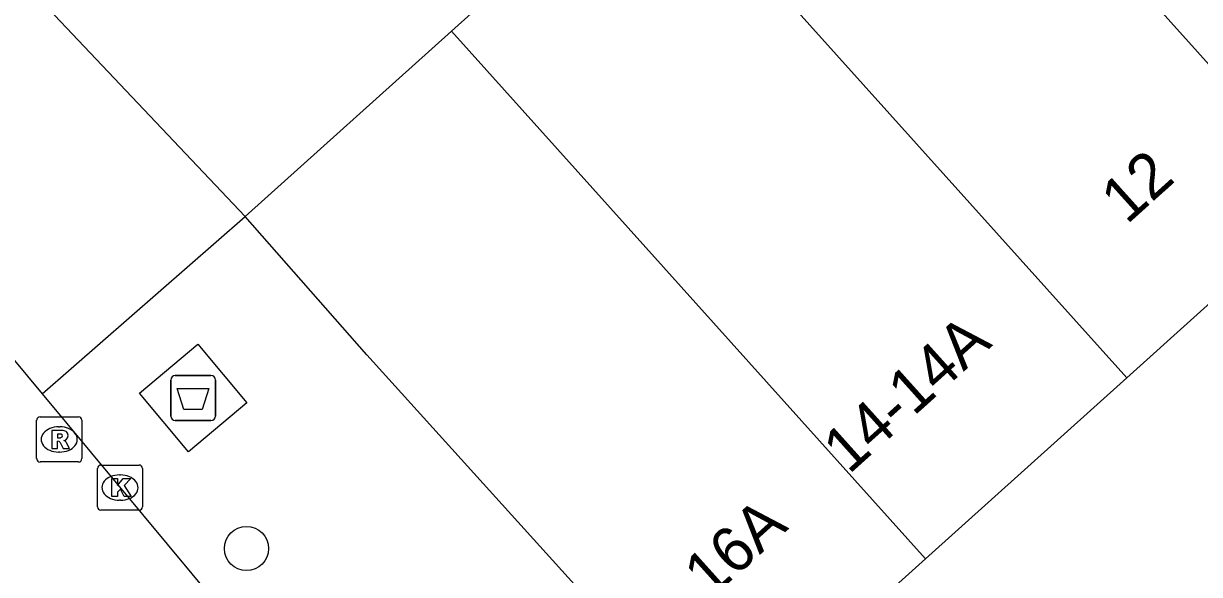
# Model space of a CAD drawing. Extents: x 159040 to 160094, y 381214 to 382518.
# Drawn here: x 159725.32 to 159751.42, y 381944.62 to 381956.84 of the extents above; entities that cross this region are included whole.
import ezdxf

# ---------------------------------------------------------------- set-up
doc = ezdxf.new("R2010")
doc.units = 0
for name, color, linetype in [('IMGEO_Afval_apart_plaats', 7, 'Continuous'), ('IMGEO_Boom', 7, 'Continuous'), ('IMGEO_Kolk', 7, 'Continuous'), ('IMGEO_Pand', 7, 'Continuous'), ('IMGEO_Pand_nummerreeks', 7, 'Continuous'), ('IMGEO_Rijbaan_lokaal_open', 7, 'Continuous'), ('IMGEO_Rioolput', 7, 'Continuous'), ('IMGEO_Voetpad_gesloten', 7, 'Continuous'), ('IMGEO_Voetpad_open', 7, 'Continuous')]:
    doc.layers.add(name, color=color, linetype=linetype)

msp = doc.modelspace()

# ---------------------------------------------------------------- linework, layer by layer
at = {"layer": 'IMGEO_Afval_apart_plaats'}
for p, q in [((159728.593, 381948.136), (159728.593, 381948.936)), ((159728.593, 381948.936), (159728.593, 381948.136)), ((159728.693, 381949.036), (159729.483, 381949.036)), ((159729.483, 381949.036), (159728.693, 381949.036)), ((159729.583, 381948.936), (159729.583, 381948.136)), ((159729.583, 381948.136), (159729.583, 381948.936)), ((159729.483, 381948.036), (159728.693, 381948.036)), ((159728.693, 381948.036), (159729.483, 381948.036))]:
    msp.add_line(p, q, dxfattribs=at)
msp.add_lwpolyline([(159728.736, 381948.75), (159729.44, 381948.75), (159729.291, 381948.28), (159728.885, 381948.28), (159728.736, 381948.75)], dxfattribs=at)
for centre, start, end in [((159728.693, 381948.936), 90, 180), ((159728.693, 381948.936), 90, 180), ((159729.483, 381948.936), 0, 90), ((159729.483, 381948.936), 360, 90), ((159728.693, 381948.136), 180, 270), ((159728.693, 381948.136), 180, 270), ((159729.483, 381948.136), 270, 0), ((159729.483, 381948.136), 270, 0)]:
    msp.add_arc(centre, 0.1, start, end, dxfattribs=at)
at = {"layer": 'IMGEO_Boom'}
msp.add_circle((159730.273, 381945.199), 0.489, dxfattribs=at)
at = {"layer": 'IMGEO_Kolk'}
for p, q in [((159727.04, 381947.051), (159727.892, 381947.051)), ((159726.965, 381946.125), (159726.965, 381946.977)), ((159727.453, 381946.831), (159727.478, 381946.831)), ((159727.966, 381946.977), (159727.966, 381946.125)), ((159727.476, 381946.271), (159727.451, 381946.271)), ((159727.892, 381946.051), (159727.04, 381946.051))]:
    msp.add_line(p, q, dxfattribs=at)
for points in [[(159727.04, 381947.051), (159727.892, 381947.051)], [(159726.965, 381946.125), (159726.965, 381946.977)], [(159727.286, 381946.751), (159727.409, 381946.751), (159727.409, 381946.6), (159727.539, 381946.751), (159727.703, 381946.751), (159727.557, 381946.6), (159727.71, 381946.351), (159727.558, 381946.351), (159727.473, 381946.515), (159727.409, 381946.448), (159727.409, 381946.351), (159727.286, 381946.351), (159727.286, 381946.751)], [(159727.966, 381946.977), (159727.966, 381946.125)], [(159727.892, 381946.051), (159727.04, 381946.051)]]:
    msp.add_lwpolyline(points, dxfattribs=at)
for centre, start, end in [((159727.042, 381946.975), 91.552, 178.448), ((159727.042, 381946.975), 91.552, 178.448), ((159727.89, 381946.975), 1.552, 88.448), ((159727.89, 381946.975), 1.552, 88.448), ((159727.042, 381946.127), 181.552, 268.448), ((159727.042, 381946.127), 181.552, 268.448), ((159727.89, 381946.127), 271.552, 358.448), ((159727.89, 381946.127), 271.552, 358.448)]:
    msp.add_arc(centre, 0.0765, start, end, dxfattribs=at)
for centre, major_axis, ratio, start_param, end_param in [((159727.452, 381946.551), (-0.387, 0.002), 0.722429, 4.712389, 7.853982), ((159727.477, 381946.551), (-0.39, 0.002), 0.717154, 1.570796, 4.712389)]:
    msp.add_ellipse(centre, major_axis=major_axis, ratio=ratio, start_param=start_param, end_param=end_param, dxfattribs=at)
at = {"layer": 'IMGEO_Pand'}
for points in [[(159754.27, 381952.996), (159743.751, 381964.701)], [(159739.285, 381960.689), (159749.804, 381948.983)], [(159736.708, 381958.374), (159734.818, 381956.675)], [(159734.818, 381956.675), (159730.24, 381952.562)], [(159745.337, 381944.97), (159734.818, 381956.675)], [(159754.27, 381952.996), (159749.804, 381948.983)], [(159740.758, 381940.855), (159732.944, 381949.496), (159730.24, 381952.562)], [(159749.804, 381948.983), (159745.337, 381944.97)], [(159745.337, 381944.97), (159740.758, 381940.855)]]:
    msp.add_lwpolyline(points, dxfattribs=at)
at = {"layer": 'IMGEO_Rijbaan_lokaal_open'}
for points in [[(159730.24, 381952.562), (159725.88, 381957.169)], [(159720.952, 381954.379), (159725.738, 381948.627)], [(159725.738, 381948.627), (159729.604, 381943.98)]]:
    msp.add_lwpolyline(points, dxfattribs=at)
at = {"layer": 'IMGEO_Rioolput'}
for p, q in [((159725.616, 381947.193), (159725.616, 381948.045)), ((159725.691, 381948.119), (159726.543, 381948.119)), ((159726.617, 381948.045), (159726.617, 381947.193)), ((159726.104, 381947.899), (159726.129, 381947.899)), ((159726.127, 381947.339), (159726.102, 381947.339)), ((159726.543, 381947.119), (159725.691, 381947.119))]:
    msp.add_line(p, q, dxfattribs=at)
for points in [[(159725.616, 381947.193), (159725.616, 381948.045)], [(159725.691, 381948.119), (159726.543, 381948.119)], [(159726.617, 381948.045), (159726.617, 381947.193)], [(159726.205, 381947.817), (159725.953, 381947.819), (159725.953, 381947.419)], [(159725.953, 381947.419), (159726.077, 381947.419), (159726.077, 381947.581), (159726.088, 381947.581)], [(159726.131, 381947.738), (159726.077, 381947.738), (159726.077, 381947.657)], [(159726.077, 381947.657), (159726.129, 381947.657)], [(159726.135, 381947.552), (159726.206, 381947.419), (159726.346, 381947.419), (159726.281, 381947.545)], [(159726.543, 381947.119), (159725.691, 381947.119)]]:
    msp.add_lwpolyline(points, dxfattribs=at)
for centre, radius, start, end in [((159725.693, 381948.043), 0.0765, 91.552, 178.448), ((159725.693, 381948.043), 0.0765, 91.552, 178.448), ((159726.541, 381948.043), 0.0765, 1.552, 88.448), ((159726.541, 381948.043), 0.0765, 1.552, 88.448), ((159726.204, 381947.707), 0.109, 350.3612, 89.416), ((159726.087, 381947.528), 0.0533, 26.0293, 88.6989), ((159726.113, 381947.846), 0.19, 274.7715, 282.9687), ((159726.137, 381947.642), 0.0964, 77.0061, 93.1865), ((159726.151, 381947.699), 0.0378, 276.6634, 79.6772), ((159726.202, 381947.707), 0.112, 277.5842, 350.9817), ((159726.186, 381947.492), 0.108, 29.5134, 73.7905), ((159725.693, 381947.195), 0.0765, 181.552, 268.448), ((159725.693, 381947.195), 0.0765, 181.552, 268.448), ((159726.541, 381947.195), 0.0765, 271.552, 358.448), ((159726.541, 381947.195), 0.0765, 271.552, 358.448)]:
    msp.add_arc(centre, radius, start, end, dxfattribs=at)
for centre, major_axis, ratio, start_param, end_param in [((159726.103, 381947.619), (-0.387, 0.002), 0.722429, 4.712389, 7.853982), ((159726.128, 381947.619), (-0.39, 0.002), 0.717154, 1.570796, 4.712389)]:
    msp.add_ellipse(centre, major_axis=major_axis, ratio=ratio, start_param=start_param, end_param=end_param, dxfattribs=at)
at = {"layer": 'IMGEO_Voetpad_gesloten'}
msp.add_lwpolyline([(159728.984, 381947.343), (159727.895, 381948.644), (159729.192, 381949.73), (159730.281, 381948.429), (159728.984, 381947.343)], dxfattribs=at)
at = {"layer": 'IMGEO_Voetpad_open'}
msp.add_lwpolyline([(159725.738, 381948.627), (159730.24, 381952.562)], dxfattribs=at)

# ---------------------------------------------------------------- texts
at = {"layer": 'IMGEO_Pand_nummerreeks'}
for s, rotation, p in [('12', 41.9399, (159749.804, 381952.37)), ('14-14A', 41.9399, (159743.638, 381946.83)), ('16-16A', 41.9405, (159739.115, 381942.767))]:
    msp.add_text(s, height=1, rotation=rotation, dxfattribs=at).set_placement(p)

doc.saveas('drawing.dxf')
